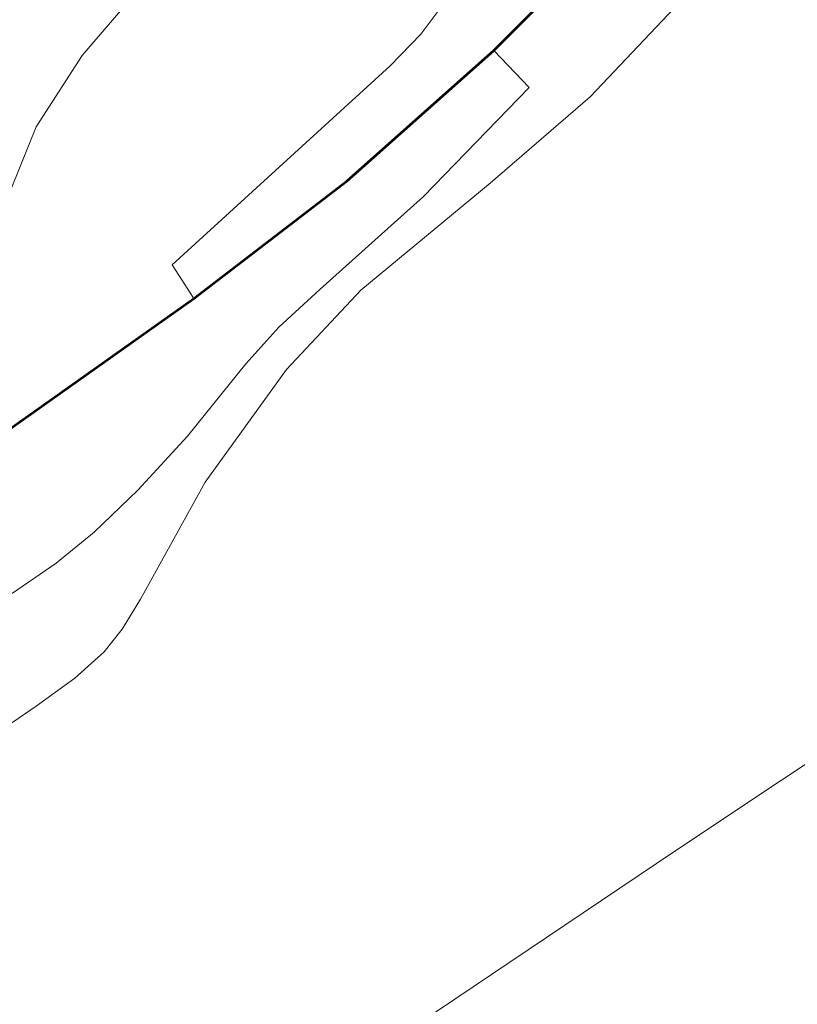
# Model space of a CAD drawing. Header units: feet. Extents: x 92 to 141.3, y -5 to 23.6.
# Tile 437 of 651: x 125.564 to 125.769, y 14.136 to 14.395. Entities that reach past the tile are written whole.
import ezdxf

# ---------------------------------------------------------------- set-up
doc = ezdxf.new("R2010")
doc.units = ezdxf.units.FT
doc.header["$MEASUREMENT"] = 0
for name, color, linetype, lineweight in [('CUY - Design$0$GM_X_City_Street', 7, 'Continuous', 0), ('CUY - Design$0$GM_X_Interchange_Ramps', 1, 'Continuous', 13), ('CUY - Design$0$GM_X_Interstate_Route', 1, 'Continuous', 53), ('CUY - Design$0$GM_X_Rail_Line', 7, 'Continuous', 13)]:
    doc.layers.add(name, color=color, linetype=linetype, lineweight=lineweight)

msp = doc.modelspace()

# ---------------------------------------------------------------- linework, layer by layer
at = {"layer": 'CUY - Design$0$GM_X_City_Street', "flags": 128}
for points in [[(125.56019, 14.34567), (125.56874, 14.36695), (125.58089, 14.38574), (125.59359, 14.40065), (125.60851, 14.41226), (125.66261, 14.45431)], [(125.55591, 14.20577), (125.56876, 14.21452), (125.57895, 14.22187), (125.58669, 14.22884), (125.59137, 14.23476), (125.5962, 14.24265), (125.61323, 14.27349), (125.63463, 14.30315), (125.65426, 14.32401), (125.68824, 14.35217), (125.71461, 14.37488), (125.74621, 14.40831), (125.76193, 14.4195)]]:
    msp.add_lwpolyline(points, dxfattribs=at)
at = {"layer": 'CUY - Design$0$GM_X_Interchange_Ramps', "flags": 128}
for points in [[(125.66261, 14.45431), (125.66622, 14.44976), (125.67501, 14.4387), (125.67921, 14.43187), (125.68219, 14.42508), (125.68216, 14.41795), (125.68092, 14.41086), (125.67838, 14.40434), (125.67478, 14.39767), (125.67001, 14.39137), (125.66194, 14.38305), (125.60455, 14.33067), (125.61028, 14.32177)], [(125.55499, 14.24425), (125.56252, 14.24429), (125.57406, 14.25215), (125.58402, 14.26032), (125.59553, 14.27135), (125.60864, 14.28558), (125.62399, 14.30463), (125.63264, 14.31425), (125.64343, 14.32418), (125.67069, 14.34862), (125.69852, 14.37731), (125.68927, 14.38705)]]:
    msp.add_lwpolyline(points, dxfattribs=at)
at = {"layer": 'CUY - Design$0$GM_X_Interstate_Route', "flags": 128}
msp.add_lwpolyline([(125.55409, 14.28207), (125.61028, 14.32177), (125.65062, 14.35281), (125.68927, 14.38705), (125.72444, 14.42222), (125.78079, 14.49074), (125.83487, 14.55943), (125.84236, 14.56893), (125.87816, 14.61323), (125.92758, 14.66222), (125.97186, 14.69878), (126.12115, 14.81074), (126.16629, 14.84461), (126.23193, 14.88861), (126.28255, 14.9148), (126.3218, 14.93102), (126.37133, 14.94539), (126.37738, 14.94666)], dxfattribs=at)
at = {"layer": 'CUY - Design$0$GM_X_Rail_Line', "flags": 128}
msp.add_lwpolyline([(125.42361, 13.96572), (125.73689, 14.1764), (126.04656, 14.38244)], dxfattribs=at)

doc.saveas('drawing.dxf')
